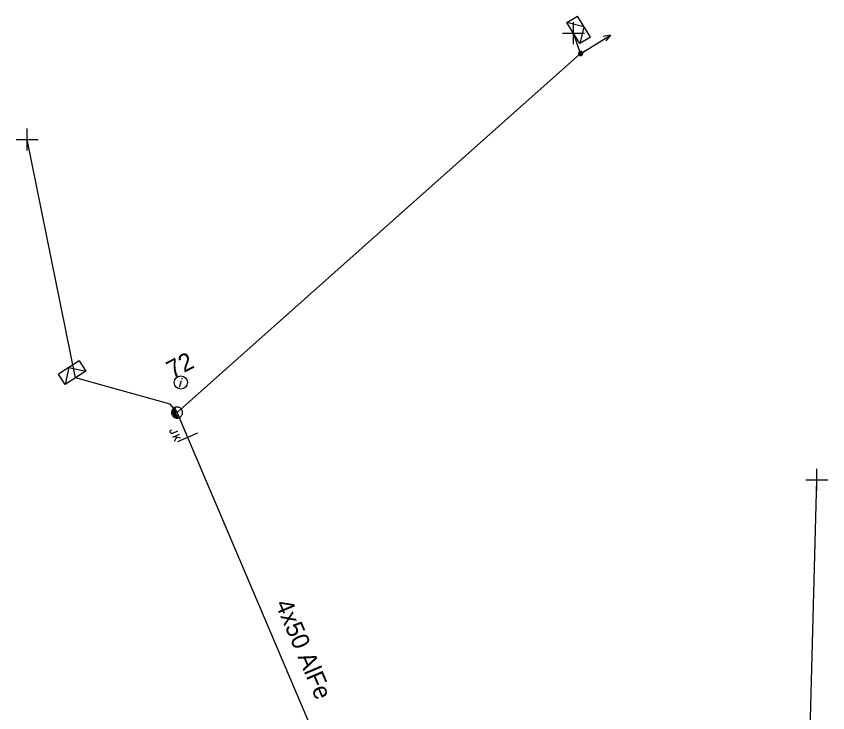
# Model space of a CAD drawing. Extents: x -544780 to -541582, y -1198995 to -1196551.
# Drawn here: x -542640.78 to -542594.67, y -1198030.82 to -1197991.21 of the extents above; entities that cross this region are included whole.
import ezdxf

# ---------------------------------------------------------------- set-up
doc = ezdxf.new("R2010")
doc.units = 0
for name, color, linetype in [('Vrstva 1', 7, 'Continuous'), ('Vrstva 10', 7, 'Continuous'), ('Vrstva 13', 7, 'Continuous'), ('Vrstva 14', 7, 'Continuous'), ('Vrstva 15', 7, 'Continuous'), ('Vrstva 18', 7, 'Continuous'), ('Vrstva 2', 7, 'Continuous'), ('Vrstva 31', 7, 'Continuous'), ('Vrstva 34', 7, 'Continuous'), ('Vrstva 36', 7, 'Continuous'), ('Vrstva 52', 7, 'Continuous'), ('Vrstva 54', 7, 'Continuous'), ('Vrstva 59', 7, 'Continuous'), ('Vrstva 9', 7, 'Continuous')]:
    doc.layers.add(name, color=color, linetype=linetype)

# ---------------------------------------------------------------- blocks, each defined once
blk = doc.blocks.new('NN440')
at = {"layer": 'Vrstva 2'}
for points in [[(0.631, -0.004), (0.627, 0.062), (0.617, 0.127), (0.6, 0.191), (0.577, 0.252), (0.547, 0.311), (0.511, 0.366), (0.469, 0.417), (0.423, 0.464), (0.371, 0.505), (0.316, 0.542), (0.257, 0.571), (0.196, 0.595), (0.132, 0.612), (0.067, 0.622), (0.001, 0.626), (-0.065, 0.622), (-0.13, 0.612), (-0.194, 0.595), (-0.255, 0.571), (-0.314, 0.542), (-0.369, 0.505), (-0.42, 0.464), (-0.467, 0.417), (-0.509, 0.366), (-0.544, 0.311), (-0.574, 0.252), (-0.598, 0.191), (-0.615, 0.127), (-0.626, 0.062), (-0.629, -0.004), (-0.626, -0.07), (-0.615, -0.135), (-0.598, -0.199), (-0.574, -0.26), (-0.544, -0.319), (-0.509, -0.374), (-0.467, -0.426), (-0.42, -0.472), (-0.369, -0.514), (-0.314, -0.55), (-0.255, -0.58), (-0.194, -0.603), (-0.13, -0.62), (-0.065, -0.631), (0.001, -0.634), (0.067, -0.631), (0.132, -0.62), (0.196, -0.603), (0.257, -0.58), (0.316, -0.55), (0.371, -0.514), (0.423, -0.472), (0.469, -0.426), (0.511, -0.374), (0.547, -0.319), (0.577, -0.26), (0.6, -0.199), (0.617, -0.135), (0.627, -0.07), (0.631, -0.004)], [(-0.631, 0), (0.629, 0)], [(-0.601, -0.177), (0.57, -0.177)], [(-0.513, -0.325), (0.501, -0.325)], [(-0.375, -0.473), (0.353, -0.473)]]:
    blk.add_lwpolyline(points, dxfattribs=at)
blk = doc.blocks.new('NN560')
at = {"layer": 'Vrstva 2'}
for points in [[(1.999, -0.001), (1.59, 0.141)], [(0, -0.001), (1.999, -0.001)], [(1.999, -0.001), (1.59, -0.134)]]:
    blk.add_lwpolyline(points, dxfattribs=at)
blk = doc.blocks.new('NN840')
at = {"layer": 'Vrstva 15'}
for points in [[(0.003, 0.619), (0.003, -0.631)], [(-0.538, -0.385), (-0.538, -0.71)], [(-0.332, -0.385), (-0.332, -0.798)], [(-0.332, -0.641), (-0.125, -0.385)], [(-0.745, -0.71), (-0.745, -0.66)], [(-0.73, -0.764), (-0.745, -0.71)], [(-0.657, -0.798), (-0.73, -0.764)], [(-0.627, -0.798), (-0.657, -0.798)], [(-0.558, -0.764), (-0.627, -0.798)], [(-0.538, -0.71), (-0.558, -0.764)], [(-0.263, -0.557), (-0.091, -0.798)]]:
    blk.add_lwpolyline(points, dxfattribs=at)
blk = doc.blocks.new('NN770')
at = {"layer": 'Vrstva 10'}
for p, q in [((0.002, 0.187), (0.002, 0.263)), ((0.002, -0.276), (0.002, 0.111))]:
    blk.add_line(p, q, dxfattribs=at)
blk.add_circle((0, -0.008), 0.375, dxfattribs=at)
blk = doc.blocks.new('NN800')
at = {"layer": 'Vrstva 1'}
for points in [[(-0.442, 0.442), (0.442, -0.442)], [(-0.442, -0.442), (0.442, 0.442)]]:
    blk.add_lwpolyline(points, dxfattribs=at)
blk = doc.blocks.new('NN630')
at = {"layer": 'Vrstva 9'}
for points in [[(-0.003, -0.7), (-0.703, 0)], [(-0.703, -0.7), (-0.703, 0), (0.697, 0), (0.697, -0.7)], [(-0.003, -0.7), (0.697, 0)], [(-0.703, -0.7), (0.697, -0.7)]]:
    blk.add_lwpolyline(points, dxfattribs=at)
blk = doc.blocks.new('NN500')
at = {"layer": 'Vrstva 2'}
for points in [[(-0.001, -0.235), (0.023, -0.234), (0.048, -0.23), (0.071, -0.224), (0.094, -0.215), (0.116, -0.204), (0.137, -0.191), (0.156, -0.175), (0.173, -0.158), (0.189, -0.139), (0.202, -0.118), (0.213, -0.096), (0.222, -0.073), (0.229, -0.049), (0.232, -0.025), (0.234, 0), (0.232, 0.024), (0.229, 0.048), (0.222, 0.072), (0.213, 0.095), (0.202, 0.117), (0.189, 0.138), (0.173, 0.157), (0.156, 0.174), (0.137, 0.19), (0.116, 0.203), (0.094, 0.214), (0.071, 0.223), (0.048, 0.229), (0.023, 0.233), (-0.001, 0.235), (-0.026, 0.233), (-0.05, 0.229), (-0.074, 0.223), (-0.097, 0.214), (-0.119, 0.203), (-0.139, 0.19), (-0.158, 0.174), (-0.176, 0.157), (-0.191, 0.138), (-0.205, 0.117), (-0.216, 0.095), (-0.225, 0.072), (-0.231, 0.048), (-0.235, 0.024), (-0.236, 0), (-0.235, -0.025), (-0.231, -0.049), (-0.225, -0.073), (-0.216, -0.096), (-0.205, -0.118), (-0.191, -0.139), (-0.176, -0.158), (-0.158, -0.175), (-0.139, -0.191), (-0.119, -0.204), (-0.097, -0.215), (-0.074, -0.224), (-0.05, -0.23), (-0.026, -0.234), (-0.001, -0.235)], [(-0.001, -0.235), (0.023, -0.234), (0.048, -0.23), (0.071, -0.224), (0.094, -0.215), (0.116, -0.204), (0.137, -0.191), (0.156, -0.175), (0.173, -0.158), (0.189, -0.139), (0.202, -0.118), (0.213, -0.096), (0.222, -0.073), (0.229, -0.049), (0.232, -0.025), (0.234, 0), (0.232, 0.024), (0.229, 0.048), (0.222, 0.072), (0.213, 0.095), (0.202, 0.117), (0.189, 0.138), (0.173, 0.157), (0.156, 0.174), (0.137, 0.19), (0.116, 0.203), (0.094, 0.214), (0.071, 0.223), (0.048, 0.229), (0.023, 0.233), (-0.001, 0.235), (-0.026, 0.233), (-0.05, 0.229), (-0.074, 0.223), (-0.097, 0.214), (-0.119, 0.203), (-0.139, 0.19), (-0.158, 0.174), (-0.176, 0.157), (-0.191, 0.138), (-0.205, 0.117), (-0.216, 0.095), (-0.225, 0.072), (-0.231, 0.048), (-0.235, 0.024), (-0.236, 0), (-0.235, -0.025), (-0.231, -0.049), (-0.225, -0.073), (-0.216, -0.096), (-0.205, -0.118), (-0.191, -0.139), (-0.176, -0.158), (-0.158, -0.175), (-0.139, -0.191), (-0.119, -0.204), (-0.097, -0.215), (-0.074, -0.224), (-0.05, -0.23), (-0.026, -0.234), (-0.001, -0.235)], [(-0.001, -0.206), (0.02, -0.205), (0.041, -0.201), (0.062, -0.196), (0.082, -0.188), (0.101, -0.178), (0.12, -0.167), (0.136, -0.153), (0.151, -0.138), (0.165, -0.121), (0.177, -0.103), (0.186, -0.084), (0.194, -0.064), (0.2, -0.043), (0.203, -0.022), (0.204, 0), (0.203, 0.021), (0.2, 0.042), (0.194, 0.063), (0.186, 0.083), (0.177, 0.102), (0.165, 0.12), (0.151, 0.137), (0.136, 0.152), (0.12, 0.166), (0.101, 0.177), (0.082, 0.187), (0.062, 0.195), (0.041, 0.2), (0.02, 0.204), (-0.001, 0.205), (-0.023, 0.204), (-0.044, 0.2), (-0.065, 0.195), (-0.085, 0.187), (-0.104, 0.177), (-0.122, 0.166), (-0.139, 0.152), (-0.154, 0.137), (-0.167, 0.12), (-0.179, 0.102), (-0.189, 0.083), (-0.197, 0.063), (-0.202, 0.042), (-0.205, 0.021), (-0.207, 0), (-0.205, -0.022), (-0.202, -0.043), (-0.197, -0.064), (-0.189, -0.084), (-0.179, -0.103), (-0.167, -0.121), (-0.154, -0.138), (-0.139, -0.153), (-0.122, -0.167), (-0.104, -0.178), (-0.085, -0.188), (-0.065, -0.196), (-0.044, -0.201), (-0.023, -0.205), (-0.001, -0.206)], [(-0.001, -0.176), (0.017, -0.175), (0.035, -0.172), (0.053, -0.168), (0.07, -0.161), (0.087, -0.153), (0.102, -0.143), (0.116, -0.131), (0.129, -0.118), (0.141, -0.104), (0.151, -0.088), (0.159, -0.072), (0.166, -0.055), (0.171, -0.037), (0.174, -0.019), (0.175, 0), (0.174, 0.018), (0.171, 0.036), (0.166, 0.054), (0.159, 0.071), (0.151, 0.087), (0.141, 0.103), (0.129, 0.117), (0.116, 0.13), (0.102, 0.142), (0.087, 0.152), (0.07, 0.16), (0.053, 0.167), (0.035, 0.172), (0.017, 0.174), (-0.001, 0.175), (-0.02, 0.174), (-0.038, 0.172), (-0.056, 0.167), (-0.073, 0.16), (-0.089, 0.152), (-0.105, 0.142), (-0.119, 0.13), (-0.132, 0.117), (-0.143, 0.103), (-0.153, 0.087), (-0.162, 0.071), (-0.168, 0.054), (-0.173, 0.036), (-0.176, 0.018), (-0.177, 0), (-0.176, -0.019), (-0.173, -0.037), (-0.168, -0.055), (-0.162, -0.072), (-0.153, -0.088), (-0.143, -0.104), (-0.132, -0.118), (-0.119, -0.131), (-0.105, -0.143), (-0.089, -0.153), (-0.073, -0.161), (-0.056, -0.168), (-0.038, -0.172), (-0.02, -0.175), (-0.001, -0.176)], [(-0.001, -0.147), (0.014, -0.146), (0.029, -0.143), (0.044, -0.139), (0.058, -0.134), (0.072, -0.127), (0.085, -0.119), (0.097, -0.109), (0.107, -0.098), (0.117, -0.086), (0.125, -0.073), (0.132, -0.06), (0.138, -0.046), (0.142, -0.031), (0.144, -0.016), (0.145, 0), (0.144, 0.015), (0.142, 0.03), (0.138, 0.045), (0.132, 0.059), (0.125, 0.073), (0.117, 0.086), (0.107, 0.097), (0.097, 0.108), (0.085, 0.118), (0.072, 0.126), (0.058, 0.133), (0.044, 0.139), (0.029, 0.143), (0.014, 0.145), (-0.001, 0.146), (-0.017, 0.145), (-0.032, 0.143), (-0.046, 0.139), (-0.061, 0.133), (-0.074, 0.126), (-0.087, 0.118), (-0.099, 0.108), (-0.11, 0.097), (-0.119, 0.086), (-0.128, 0.073), (-0.135, 0.059), (-0.14, 0.045), (-0.144, 0.03), (-0.147, 0.015), (-0.147, 0), (-0.147, -0.016), (-0.144, -0.031), (-0.14, -0.046), (-0.135, -0.06), (-0.128, -0.073), (-0.119, -0.086), (-0.11, -0.098), (-0.099, -0.109), (-0.087, -0.119), (-0.074, -0.127), (-0.061, -0.134), (-0.046, -0.139), (-0.032, -0.143), (-0.017, -0.146), (-0.001, -0.147)], [(-0.001, -0.117), (0.011, -0.116), (0.023, -0.114), (0.035, -0.111), (0.046, -0.107), (0.057, -0.101), (0.067, -0.095), (0.077, -0.087), (0.085, -0.078), (0.093, -0.069), (0.1, -0.059), (0.105, -0.048), (0.11, -0.036), (0.113, -0.025), (0.115, -0.013), (0.115, 0), (0.115, 0.012), (0.113, 0.024), (0.11, 0.036), (0.105, 0.047), (0.1, 0.058), (0.093, 0.068), (0.085, 0.078), (0.077, 0.086), (0.067, 0.094), (0.057, 0.101), (0.046, 0.106), (0.035, 0.11), (0.023, 0.114), (0.011, 0.116), (-0.001, 0.116), (-0.013, 0.116), (-0.025, 0.114), (-0.037, 0.11), (-0.049, 0.106), (-0.059, 0.101), (-0.07, 0.094), (-0.079, 0.086), (-0.088, 0.078), (-0.096, 0.068), (-0.102, 0.058), (-0.108, 0.047), (-0.112, 0.036), (-0.115, 0.024), (-0.117, 0.012), (-0.118, 0), (-0.117, -0.013), (-0.115, -0.025), (-0.112, -0.036), (-0.108, -0.048), (-0.102, -0.059), (-0.096, -0.069), (-0.088, -0.078), (-0.079, -0.087), (-0.07, -0.095), (-0.059, -0.101), (-0.049, -0.107), (-0.037, -0.111), (-0.025, -0.114), (-0.013, -0.116), (-0.001, -0.117)], [(-0.001, -0.087), (0.008, -0.087), (0.017, -0.085), (0.026, -0.083), (0.034, -0.08), (0.042, -0.076), (0.05, -0.071), (0.057, -0.065), (0.063, -0.059), (0.069, -0.051), (0.074, -0.044), (0.078, -0.036), (0.081, -0.027), (0.084, -0.019), (0.085, -0.01), (0.086, 0), (0.085, 0.009), (0.084, 0.018), (0.081, 0.026), (0.078, 0.035), (0.074, 0.043), (0.069, 0.051), (0.063, 0.058), (0.057, 0.064), (0.05, 0.07), (0.042, 0.075), (0.034, 0.079), (0.026, 0.082), (0.017, 0.085), (0.008, 0.086), (-0.001, 0.087), (-0.01, 0.086), (-0.019, 0.085), (-0.028, 0.082), (-0.037, 0.079), (-0.045, 0.075), (-0.052, 0.07), (-0.059, 0.064), (-0.066, 0.058), (-0.072, 0.051), (-0.077, 0.043), (-0.081, 0.035), (-0.084, 0.026), (-0.086, 0.018), (-0.088, 0.009), (-0.088, 0), (-0.088, -0.01), (-0.086, -0.019), (-0.084, -0.027), (-0.081, -0.036), (-0.077, -0.044), (-0.072, -0.052), (-0.066, -0.059), (-0.059, -0.065), (-0.052, -0.071), (-0.045, -0.076), (-0.037, -0.08), (-0.028, -0.083), (-0.019, -0.085), (-0.01, -0.087), (-0.001, -0.087)], [(-0.001, -0.058), (0.005, -0.057), (0.011, -0.056), (0.016, -0.055), (0.022, -0.053), (0.027, -0.05), (0.032, -0.047), (0.037, -0.043), (0.041, -0.039), (0.045, -0.034), (0.048, -0.029), (0.051, -0.024), (0.053, -0.018), (0.055, -0.012), (0.056, -0.006), (0.056, 0), (0.056, 0.006), (0.055, 0.011), (0.053, 0.017), (0.051, 0.023), (0.048, 0.028), (0.045, 0.033), (0.041, 0.038), (0.037, 0.042), (0.032, 0.046), (0.027, 0.049), (0.022, 0.052), (0.016, 0.054), (0.011, 0.056), (0.005, 0.057), (-0.001, 0.057), (-0.007, 0.057), (-0.013, 0.056), (-0.019, 0.054), (-0.025, 0.052), (-0.03, 0.049), (-0.035, 0.046), (-0.04, 0.042), (-0.044, 0.038), (-0.048, 0.033), (-0.051, 0.028), (-0.054, 0.023), (-0.056, 0.017), (-0.057, 0.011), (-0.058, 0.006), (-0.059, 0), (-0.058, -0.006), (-0.057, -0.012), (-0.056, -0.018), (-0.054, -0.024), (-0.051, -0.029), (-0.048, -0.034), (-0.044, -0.039), (-0.04, -0.043), (-0.035, -0.047), (-0.03, -0.05), (-0.025, -0.053), (-0.019, -0.055), (-0.013, -0.056), (-0.007, -0.057), (-0.001, -0.058)], [(-0.001, -0.028), (0.002, -0.028), (0.005, -0.028), (0.007, -0.027), (0.01, -0.026), (0.013, -0.024), (0.015, -0.023), (0.017, -0.021), (0.019, -0.019), (0.021, -0.017), (0.023, -0.014), (0.024, -0.012), (0.025, -0.009), (0.026, -0.006), (0.026, -0.003), (0.027, 0), (0.026, 0.002), (0.026, 0.005), (0.025, 0.008), (0.024, 0.011), (0.023, 0.013), (0.021, 0.016), (0.019, 0.018), (0.017, 0.02), (0.015, 0.022), (0.013, 0.024), (0.01, 0.025), (0.007, 0.026), (0.005, 0.027), (0.002, 0.027), (-0.001, 0.027), (-0.004, 0.027), (-0.007, 0.027), (-0.01, 0.026), (-0.012, 0.025), (-0.015, 0.024), (-0.018, 0.022), (-0.02, 0.02), (-0.022, 0.018), (-0.024, 0.016), (-0.025, 0.013), (-0.027, 0.011), (-0.028, 0.008), (-0.028, 0.005), (-0.029, 0.002), (-0.029, 0), (-0.029, -0.003), (-0.028, -0.006), (-0.028, -0.009), (-0.027, -0.012), (-0.025, -0.014), (-0.024, -0.017), (-0.022, -0.019), (-0.02, -0.021), (-0.018, -0.023), (-0.015, -0.024), (-0.012, -0.026), (-0.01, -0.027), (-0.007, -0.028), (-0.004, -0.028), (-0.001, -0.028)], [(0.234, 0), (0.704, 0)]]:
    blk.add_lwpolyline(points, dxfattribs=at)

msp = doc.modelspace()

# ---------------------------------------------------------------- linework, layer by layer
at = {"layer": 'Vrstva 1'}
msp.add_lwpolyline([(-542611.599, -1198068.738), (-542619.925, -1198041.277), (-542631.64, -1198013.744)], dxfattribs=at)
at = {"layer": 'Vrstva 52'}
msp.add_lwpolyline([(-542631.64, -1198013.744), (-542632.038, -1198013.262), (-542637.411, -1198011.774)], dxfattribs=at)
at = {"layer": 'Vrstva 54'}
msp.add_lwpolyline([(-542631.64, -1198013.744), (-542608.708, -1197993.322), (-542609.12, -1197992.167)], dxfattribs=at)
at = {"layer": 'Vrstva 59'}
for points in [[(-542637.411, -1198011.774), (-542640.152, -1197998.226)], [(-542596.265, -1198053.778), (-542596.226, -1198052.54), (-542595.293, -1198017.576)]]:
    msp.add_lwpolyline(points, dxfattribs=at)

# ---------------------------------------------------------------- block references
at = {"layer": 'Vrstva 13', "rotation": 31.603683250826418}
msp.add_blockref('NN560', (-542608.708, -1197993.322), dxfattribs=at)
at = {"layer": 'Vrstva 13'}
for name, p, xscale, yscale, rotation in [('NN500', (-542608.708, -1197993.322), 0.5000000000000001, 0.4999999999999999, 31.604000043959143), ('NN440', (-542631.64, -1198013.743), 0.5, 0.5, -63.10678052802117)]:
    msp.add_blockref(name, p, dxfattribs=dict(at, xscale=xscale, yscale=yscale, rotation=rotation))
at = {"layer": 'Vrstva 18', "rotation": -66.95076107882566}
msp.add_blockref('NN840', (-542631.04, -1198015.153), dxfattribs=at)
at = {"layer": 'Vrstva 31'}
for p, rotation in [((-542609.12, -1197992.167), 121.60368338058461), ((-542637.411, -1198011.774), -147.49323051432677)]:
    msp.add_blockref('NN630', p, dxfattribs=dict(at, rotation=rotation))
at = {"layer": 'Vrstva 34'}
for p, rotation in [((-542609.12, -1197992.167), 45), ((-542640.152, -1197998.226), 45), ((-542595.293, -1198017.576), 44.99999995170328)]:
    msp.add_blockref('NN800', p, dxfattribs=dict(at, rotation=rotation))
at = {"layer": 'Vrstva 36', "rotation": -18.70401939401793}
msp.add_blockref('NN770', (-542631.423, -1198012.031), dxfattribs=at)

# ---------------------------------------------------------------- texts
at = {"layer": 'Vrstva 14'}
msp.add_text('72', height=1, rotation=26.893, dxfattribs=at).set_placement((-542631.914, -1198011.828))
at = {"layer": 'Vrstva 2'}
msp.add_text('4x50 AlFe', height=1, rotation=293.049, dxfattribs=at).set_placement((-542626.078, -1198024.619))

doc.saveas('drawing.dxf')
